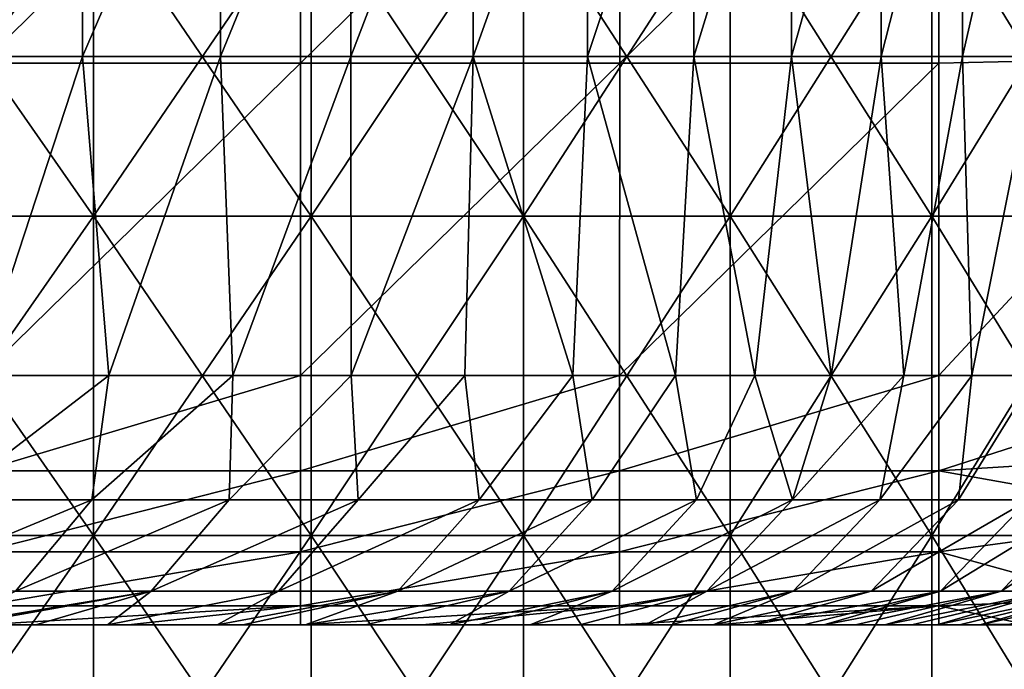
# Model space of a CAD drawing. Header units: inches. Extents: x -4.75 to 4.5, y 0 to 1.88.
# Tile 341 of 462: x 2.56 to 2.8, y 0.49 to 0.65. Entities that reach past the tile are written whole.
import ezdxf

# ---------------------------------------------------------------- set-up
doc = ezdxf.new("R2010")
doc.units = ezdxf.units.IN
doc.header["$LTSCALE"] = 101.851852
doc.header["$MEASUREMENT"] = 0
for name, color, linetype in [('10', 7, 'CONTINUOUS'), ('11', 7, 'CONTINUOUS'), ('12', 7, 'CONTINUOUS'), ('147', 7, 'CONTINUOUS'), ('151', 7, 'CONTINUOUS'), ('93', 7, 'CONTINUOUS')]:
    doc.layers.add(name, color=color, linetype=linetype)

msp = doc.modelspace()

# ---------------------------------------------------------------- linework, layer by layer
at = {"layer": '10', "color": 13, "linetype": 'Continuous', "true_color": 0xd67263}
for points in [[(2.5585, 0.5, 0.73452), (2.50013, 0.5, 0.65444), (2.47856, 0.5, 0.73452), (2.5585, 0.5, 0.73452)], [(2.5585, 0.5, 0.73452), (2.47856, 0.5, 0.73452), (2.5364, 0.5, 0.8146), (2.5585, 0.5, 0.73452)], [(2.56229, 0.5, 0.97476), (2.51061, 0.5, 0.89468), (2.48337, 0.5, 0.97476), (2.56229, 0.5, 0.97476)], [(2.56229, 0.5, 0.97476), (2.48337, 0.5, 0.97476), (2.53191, 0.5, 1.05484), (2.56229, 0.5, 0.97476)], [(2.50392, 0.5, 0.25404), (2.57597, 0.5, 0.17396), (2.49651, 0.5, 0.17396), (2.50392, 0.5, 0.25404)], [(2.57597, 0.5, 0.17396), (2.52991, 0.5, 0.09388), (2.49651, 0.5, 0.17396), (2.57597, 0.5, 0.17396)], [(2.57664, 0.5, -0.06628), (2.50777, 0.5, -0.14636), (2.49713, 0.5, -0.06628), (2.57664, 0.5, -0.06628)], [(2.57664, 0.5, -0.06628), (2.49713, 0.5, -0.06628), (2.51873, 0.5, 0.0138), (2.57664, 0.5, -0.06628)], [(2.57754, 0.5, 1.1353), (2.53191, 0.5, 1.05484), (2.49786, 0.5, 1.13492), (2.57754, 0.5, 1.1353)], [(2.57754, 0.5, 1.1353), (2.49786, 0.5, 1.13492), (2.55953, 0.5, 1.17531), (2.57754, 0.5, 1.1353)], [(2.49786, 0.5, 1.13492), (2.54089, 0.5, 1.21507), (2.55953, 0.5, 1.17531), (2.49786, 0.5, 1.13492)], [(2.57951, 0.5, 0.65444), (2.51639, 0.5, 0.57436), (2.50013, 0.5, 0.65444), (2.57951, 0.5, 0.65444)], [(2.57951, 0.5, 0.65444), (2.50013, 0.5, 0.65444), (2.5585, 0.5, 0.73452), (2.57951, 0.5, 0.65444)], [(2.57931, 0.5, 0.25404), (2.50392, 0.5, 0.25404), (2.55405, 0.5, 0.33412), (2.57931, 0.5, 0.25404)], [(2.50392, 0.5, 0.25404), (2.57931, 0.5, 0.25404), (2.57597, 0.5, 0.17396), (2.50392, 0.5, 0.25404)], [(2.58399, 0.5, -0.14636), (2.50857, 0.5, -0.22644), (2.50777, 0.5, -0.14636), (2.58399, 0.5, -0.14636)], [(2.58399, 0.5, -0.14636), (2.50777, 0.5, -0.14636), (2.57664, 0.5, -0.06628), (2.58399, 0.5, -0.14636)], [(2.58315, 0.5, -0.22644), (2.5089, 0.5, -0.26235), (2.50857, 0.5, -0.22644), (2.58315, 0.5, -0.22644)], [(2.58315, 0.5, -0.22644), (2.50857, 0.5, -0.22644), (2.58399, 0.5, -0.14636), (2.58315, 0.5, -0.22644)], [(2.54587, 0.5, -0.26235), (2.5089, 0.5, -0.26235), (2.58315, 0.5, -0.22644), (2.54587, 0.5, -0.26235)], [(2.5903, 0.5, 0.89468), (2.51061, 0.5, 0.89468), (2.56229, 0.5, 0.97476), (2.5903, 0.5, 0.89468)], [(2.51061, 0.5, 0.89468), (2.5903, 0.5, 0.89468), (2.5364, 0.5, 0.8146), (2.51061, 0.5, 0.89468)], [(2.59625, 0.5, 0.57436), (2.53123, 0.5, 0.49428), (2.51639, 0.5, 0.57436), (2.59625, 0.5, 0.57436)], [(2.59625, 0.5, 0.57436), (2.51639, 0.5, 0.57436), (2.57951, 0.5, 0.65444), (2.59625, 0.5, 0.57436)], [(2.59352, 0.5, 0.0138), (2.57664, 0.5, -0.06628), (2.51873, 0.5, 0.0138), (2.59352, 0.5, 0.0138)], [(2.59352, 0.5, 0.0138), (2.51873, 0.5, 0.0138), (2.52991, 0.5, 0.09388), (2.59352, 0.5, 0.0138)], [(2.6022, 0.5, 0.09388), (2.59352, 0.5, 0.0138), (2.52991, 0.5, 0.09388), (2.6022, 0.5, 0.09388)], [(2.6022, 0.5, 0.09388), (2.52991, 0.5, 0.09388), (2.57597, 0.5, 0.17396), (2.6022, 0.5, 0.09388)], [(2.61032, 0.5, 0.49428), (2.54264, 0.5, 0.4142), (2.53123, 0.5, 0.49428), (2.61032, 0.5, 0.49428)], [(2.61032, 0.5, 0.49428), (2.53123, 0.5, 0.49428), (2.59625, 0.5, 0.57436), (2.61032, 0.5, 0.49428)], [(2.61143, 0.5, 1.05504), (2.56229, 0.5, 0.97476), (2.53191, 0.5, 1.05484), (2.61143, 0.5, 1.05504)], [(2.61143, 0.5, 1.05504), (2.53191, 0.5, 1.05484), (2.60505, 0.5, 1.07069), (2.61143, 0.5, 1.05504)], [(2.60505, 0.5, 1.07069), (2.53191, 0.5, 1.05484), (2.57754, 0.5, 1.1353), (2.60505, 0.5, 1.07069)], [(2.5903, 0.5, 0.89468), (2.61567, 0.5, 0.8146), (2.5364, 0.5, 0.8146), (2.5903, 0.5, 0.89468)], [(2.61567, 0.5, 0.8146), (2.5585, 0.5, 0.73452), (2.5364, 0.5, 0.8146), (2.61567, 0.5, 0.8146)], [(2.62211, 0.5, 0.4142), (2.55405, 0.5, 0.33412), (2.54264, 0.5, 0.4142), (2.62211, 0.5, 0.4142)], [(2.62211, 0.5, 0.4142), (2.54264, 0.5, 0.4142), (2.61032, 0.5, 0.49428), (2.62211, 0.5, 0.4142)], [(2.58274, 0.5, -0.26235), (2.54587, 0.5, -0.26235), (2.58315, 0.5, -0.22644), (2.58274, 0.5, -0.26235)], [(2.6339, 0.5, 0.33412), (2.57931, 0.5, 0.25404), (2.55405, 0.5, 0.33412), (2.6339, 0.5, 0.33412)], [(2.6339, 0.5, 0.33412), (2.55405, 0.5, 0.33412), (2.62211, 0.5, 0.4142), (2.6339, 0.5, 0.33412)], [(2.63845, 0.5, 0.73452), (2.57951, 0.5, 0.65444), (2.5585, 0.5, 0.73452), (2.63845, 0.5, 0.73452)], [(2.63845, 0.5, 0.73452), (2.5585, 0.5, 0.73452), (2.61567, 0.5, 0.8146), (2.63845, 0.5, 0.73452)], [(2.64225, 0.5, 0.97525), (2.5903, 0.5, 0.89468), (2.56229, 0.5, 0.97476), (2.64225, 0.5, 0.97525)], [(2.64225, 0.5, 0.97525), (2.56229, 0.5, 0.97476), (2.62713, 0.5, 1.01529), (2.64225, 0.5, 0.97525)], [(2.62713, 0.5, 1.01529), (2.56229, 0.5, 0.97476), (2.61143, 0.5, 1.05504), (2.62713, 0.5, 1.01529)], [(2.57931, 0.5, 0.25404), (2.65471, 0.5, 0.25404), (2.57597, 0.5, 0.17396), (2.57931, 0.5, 0.25404)], [(2.65471, 0.5, 0.25404), (2.65543, 0.5, 0.17396), (2.57597, 0.5, 0.17396), (2.65471, 0.5, 0.25404)], [(2.65543, 0.5, 0.17396), (2.6022, 0.5, 0.09388), (2.57597, 0.5, 0.17396), (2.65543, 0.5, 0.17396)], [(2.65615, 0.5, -0.06628), (2.58399, 0.5, -0.14636), (2.57664, 0.5, -0.06628), (2.65615, 0.5, -0.06628)], [(2.65615, 0.5, -0.06628), (2.57664, 0.5, -0.06628), (2.59352, 0.5, 0.0138), (2.65615, 0.5, -0.06628)], [(2.65471, 0.5, 0.25404), (2.57931, 0.5, 0.25404), (2.6339, 0.5, 0.33412), (2.65471, 0.5, 0.25404)], [(2.65889, 0.5, 0.65444), (2.59625, 0.5, 0.57436), (2.57951, 0.5, 0.65444), (2.65889, 0.5, 0.65444)], [(2.65889, 0.5, 0.65444), (2.57951, 0.5, 0.65444), (2.63845, 0.5, 0.73452), (2.65889, 0.5, 0.65444)], [(2.62595, 0.5, -0.26235), (2.58274, 0.5, -0.26235), (2.58315, 0.5, -0.22644), (2.62595, 0.5, -0.26235)], [(2.65772, 0.5, -0.22644), (2.62595, 0.5, -0.26235), (2.58315, 0.5, -0.22644), (2.65772, 0.5, -0.22644)], [(2.65772, 0.5, -0.22644), (2.58315, 0.5, -0.22644), (2.58399, 0.5, -0.14636), (2.65772, 0.5, -0.22644)], [(2.6602, 0.5, -0.14636), (2.65772, 0.5, -0.22644), (2.58399, 0.5, -0.14636), (2.6602, 0.5, -0.14636)], [(2.6602, 0.5, -0.14636), (2.58399, 0.5, -0.14636), (2.65615, 0.5, -0.06628), (2.6602, 0.5, -0.14636)], [(2.67054, 0.5, 0.89485), (2.5903, 0.5, 0.89468), (2.6633, 0.5, 0.91615), (2.67054, 0.5, 0.89485)], [(2.5903, 0.5, 0.89468), (2.67054, 0.5, 0.89485), (2.61567, 0.5, 0.8146), (2.5903, 0.5, 0.89468)], [(2.6633, 0.5, 0.91615), (2.5903, 0.5, 0.89468), (2.64225, 0.5, 0.97525), (2.6633, 0.5, 0.91615)], [(2.6683, 0.5, 0.0138), (2.65615, 0.5, -0.06628), (2.59352, 0.5, 0.0138), (2.6683, 0.5, 0.0138)], [(2.6683, 0.5, 0.0138), (2.59352, 0.5, 0.0138), (2.6022, 0.5, 0.09388), (2.6683, 0.5, 0.0138)], [(2.67611, 0.5, 0.57436), (2.61032, 0.5, 0.49428), (2.59625, 0.5, 0.57436), (2.67611, 0.5, 0.57436)], [(2.67611, 0.5, 0.57436), (2.59625, 0.5, 0.57436), (2.65889, 0.5, 0.65444), (2.67611, 0.5, 0.57436)], [(2.67448, 0.5, 0.09388), (2.6683, 0.5, 0.0138), (2.6022, 0.5, 0.09388), (2.67448, 0.5, 0.09388)], [(2.67448, 0.5, 0.09388), (2.6022, 0.5, 0.09388), (2.65543, 0.5, 0.17396), (2.67448, 0.5, 0.09388)], [(2.68941, 0.5, 0.49428), (2.62211, 0.5, 0.4142), (2.61032, 0.5, 0.49428), (2.68941, 0.5, 0.49428)], [(2.68941, 0.5, 0.49428), (2.61032, 0.5, 0.49428), (2.67611, 0.5, 0.57436), (2.68941, 0.5, 0.49428)], [(2.61567, 0.5, 0.8146), (2.67054, 0.5, 0.89485), (2.68357, 0.5, 0.85496), (2.61567, 0.5, 0.8146)], [(2.69601, 0.5, 0.81489), (2.63845, 0.5, 0.73452), (2.61567, 0.5, 0.8146), (2.69601, 0.5, 0.81489)], [(2.69601, 0.5, 0.81489), (2.61567, 0.5, 0.8146), (2.68357, 0.5, 0.85496), (2.69601, 0.5, 0.81489)], [(2.70158, 0.5, 0.4142), (2.6339, 0.5, 0.33412), (2.62211, 0.5, 0.4142), (2.70158, 0.5, 0.4142)], [(2.70158, 0.5, 0.4142), (2.62211, 0.5, 0.4142), (2.68941, 0.5, 0.49428), (2.70158, 0.5, 0.4142)], [(2.65658, 0.5, -0.26235), (2.62595, 0.5, -0.26235), (2.65772, 0.5, -0.22644), (2.65658, 0.5, -0.26235)], [(2.71374, 0.5, 0.33412), (2.65471, 0.5, 0.25404), (2.6339, 0.5, 0.33412), (2.71374, 0.5, 0.33412)], [(2.71374, 0.5, 0.33412), (2.6339, 0.5, 0.33412), (2.70158, 0.5, 0.4142), (2.71374, 0.5, 0.33412)], [(2.719, 0.5, 0.73463), (2.65889, 0.5, 0.65444), (2.63845, 0.5, 0.73452), (2.719, 0.5, 0.73463)], [(2.719, 0.5, 0.73463), (2.63845, 0.5, 0.73452), (2.71251, 0.5, 0.75821), (2.719, 0.5, 0.73463)], [(2.71251, 0.5, 0.75821), (2.63845, 0.5, 0.73452), (2.69601, 0.5, 0.81489), (2.71251, 0.5, 0.75821)], [(2.73011, 0.5, 0.25404), (2.65471, 0.5, 0.25404), (2.71374, 0.5, 0.33412), (2.73011, 0.5, 0.25404)], [(2.65471, 0.5, 0.25404), (2.73011, 0.5, 0.25404), (2.65543, 0.5, 0.17396), (2.65471, 0.5, 0.25404)], [(2.73011, 0.5, 0.25404), (2.73489, 0.5, 0.17396), (2.65543, 0.5, 0.17396), (2.73011, 0.5, 0.25404)], [(2.73489, 0.5, 0.17396), (2.67448, 0.5, 0.09388), (2.65543, 0.5, 0.17396), (2.73489, 0.5, 0.17396)], [(2.73567, 0.5, -0.06628), (2.6602, 0.5, -0.14636), (2.65615, 0.5, -0.06628), (2.73567, 0.5, -0.06628)], [(2.73567, 0.5, -0.06628), (2.65615, 0.5, -0.06628), (2.6683, 0.5, 0.0138), (2.73567, 0.5, -0.06628)], [(2.70603, 0.5, -0.26235), (2.65658, 0.5, -0.26235), (2.65772, 0.5, -0.22644), (2.70603, 0.5, -0.26235)], [(2.7323, 0.5, -0.22644), (2.70603, 0.5, -0.26235), (2.65772, 0.5, -0.22644), (2.7323, 0.5, -0.22644)], [(2.7323, 0.5, -0.22644), (2.65772, 0.5, -0.22644), (2.6602, 0.5, -0.14636), (2.7323, 0.5, -0.22644)], [(2.73936, 0.5, 0.65466), (2.67611, 0.5, 0.57436), (2.65889, 0.5, 0.65444), (2.73936, 0.5, 0.65466)], [(2.73936, 0.5, 0.65466), (2.65889, 0.5, 0.65444), (2.72948, 0.5, 0.69469), (2.73936, 0.5, 0.65466)], [(2.72948, 0.5, 0.69469), (2.65889, 0.5, 0.65444), (2.719, 0.5, 0.73463), (2.72948, 0.5, 0.69469)], [(2.73642, 0.5, -0.14636), (2.7323, 0.5, -0.22644), (2.6602, 0.5, -0.14636), (2.73642, 0.5, -0.14636)], [(2.73642, 0.5, -0.14636), (2.6602, 0.5, -0.14636), (2.73567, 0.5, -0.06628), (2.73642, 0.5, -0.14636)], [(2.74308, 0.5, 0.0138), (2.73567, 0.5, -0.06628), (2.6683, 0.5, 0.0138), (2.74308, 0.5, 0.0138)], [(2.74308, 0.5, 0.0138), (2.6683, 0.5, 0.0138), (2.67448, 0.5, 0.09388), (2.74308, 0.5, 0.0138)], [(2.74676, 0.5, 0.09388), (2.74308, 0.5, 0.0138), (2.67448, 0.5, 0.09388), (2.74676, 0.5, 0.09388)], [(2.74676, 0.5, 0.09388), (2.67448, 0.5, 0.09388), (2.73489, 0.5, 0.17396), (2.74676, 0.5, 0.09388)], [(2.75724, 0.5, 0.57468), (2.68941, 0.5, 0.49428), (2.67611, 0.5, 0.57436), (2.75724, 0.5, 0.57468)], [(2.75724, 0.5, 0.57468), (2.67611, 0.5, 0.57436), (2.75222, 0.5, 0.59826), (2.75724, 0.5, 0.57468)], [(2.75222, 0.5, 0.59826), (2.67611, 0.5, 0.57436), (2.73936, 0.5, 0.65466), (2.75222, 0.5, 0.59826)], [(2.77258, 0.5, 0.4953), (2.70158, 0.5, 0.4142), (2.68941, 0.5, 0.49428), (2.77258, 0.5, 0.4953)], [(2.77258, 0.5, 0.4953), (2.68941, 0.5, 0.49428), (2.76519, 0.5, 0.53506), (2.77258, 0.5, 0.4953)], [(2.76519, 0.5, 0.53506), (2.68941, 0.5, 0.49428), (2.75724, 0.5, 0.57468), (2.76519, 0.5, 0.53506)], [(2.78566, 0.5, 0.41535), (2.71374, 0.5, 0.33412), (2.70158, 0.5, 0.4142), (2.78566, 0.5, 0.41535)], [(2.78566, 0.5, 0.41535), (2.70158, 0.5, 0.4142), (2.7794, 0.5, 0.4554), (2.78566, 0.5, 0.41535)], [(2.7794, 0.5, 0.4554), (2.70158, 0.5, 0.4142), (2.77258, 0.5, 0.4953), (2.7794, 0.5, 0.4554)], [(2.73042, 0.5, -0.26235), (2.70603, 0.5, -0.26235), (2.7323, 0.5, -0.22644), (2.73042, 0.5, -0.26235)], [(2.79649, 0.5, 0.33485), (2.73011, 0.5, 0.25404), (2.71374, 0.5, 0.33412), (2.79649, 0.5, 0.33485)], [(2.79649, 0.5, 0.33485), (2.71374, 0.5, 0.33412), (2.79136, 0.5, 0.37517), (2.79649, 0.5, 0.33485)], [(2.79136, 0.5, 0.37517), (2.71374, 0.5, 0.33412), (2.78566, 0.5, 0.41535), (2.79136, 0.5, 0.37517)], [(2.80515, 0.5, 0.25513), (2.73011, 0.5, 0.25404), (2.80338, 0.5, 0.27158), (2.80515, 0.5, 0.25513)], [(2.73011, 0.5, 0.25404), (2.80515, 0.5, 0.25513), (2.73489, 0.5, 0.17396), (2.73011, 0.5, 0.25404)], [(2.80338, 0.5, 0.27158), (2.73011, 0.5, 0.25404), (2.79649, 0.5, 0.33485), (2.80338, 0.5, 0.27158)], [(2.78611, 0.5, -0.26235), (2.73042, 0.5, -0.26235), (2.7323, 0.5, -0.22644), (2.78611, 0.5, -0.26235)], [(2.80737, 0.5, -0.22707), (2.78611, 0.5, -0.26235), (2.7323, 0.5, -0.22644), (2.80737, 0.5, -0.22707)], [(2.80737, 0.5, -0.22707), (2.7323, 0.5, -0.22644), (2.73642, 0.5, -0.14636), (2.80737, 0.5, -0.22707)], [(2.73489, 0.5, 0.17396), (2.80515, 0.5, 0.25513), (2.81164, 0.5, 0.20349), (2.73489, 0.5, 0.17396)], [(2.81492, 0.5, 0.1759), (2.74676, 0.5, 0.09388), (2.73489, 0.5, 0.17396), (2.81492, 0.5, 0.1759)], [(2.81492, 0.5, 0.1759), (2.73489, 0.5, 0.17396), (2.81254, 0.5, 0.19641), (2.81492, 0.5, 0.1759)], [(2.81254, 0.5, 0.19641), (2.73489, 0.5, 0.17396), (2.81164, 0.5, 0.20349), (2.81254, 0.5, 0.19641)], [(2.81566, 0.5, -0.0669), (2.73642, 0.5, -0.14636), (2.73567, 0.5, -0.06628), (2.81566, 0.5, -0.0669)], [(2.81566, 0.5, -0.0669), (2.73567, 0.5, -0.06628), (2.74308, 0.5, 0.0138), (2.81566, 0.5, -0.0669)], [(2.81269, 0.5, -0.14642), (2.80737, 0.5, -0.22707), (2.73642, 0.5, -0.14636), (2.81269, 0.5, -0.14642)], [(2.81269, 0.5, -0.14642), (2.73642, 0.5, -0.14636), (2.81566, 0.5, -0.0669), (2.81269, 0.5, -0.14642)], [(2.81634, 0.5, -0.02962), (2.81566, 0.5, -0.0669), (2.74308, 0.5, 0.0138), (2.81634, 0.5, -0.02962)], [(2.81761, 0.5, 0.01262), (2.81634, 0.5, -0.02962), (2.74308, 0.5, 0.0138), (2.81761, 0.5, 0.01262)], [(2.81761, 0.5, 0.01262), (2.74308, 0.5, 0.0138), (2.74676, 0.5, 0.09388), (2.81761, 0.5, 0.01262)], [(2.81981, 0.5, 0.09232), (2.81761, 0.5, 0.01262), (2.74676, 0.5, 0.09388), (2.81981, 0.5, 0.09232)], [(2.81981, 0.5, 0.09232), (2.74676, 0.5, 0.09388), (2.81492, 0.5, 0.1759), (2.81981, 0.5, 0.09232)], [(2.80425, 0.5, -0.26235), (2.78611, 0.5, -0.26235), (2.80737, 0.5, -0.22707), (2.80425, 0.5, -0.26235)]]:
    msp.add_3dface(points, dxfattribs=at)
at = {"layer": '11', "color": 13, "linetype": 'Continuous', "true_color": 0xd67263}
for points in [[(2.57122, 0.6425, 1.29518), (2.53459, 0.6425, 1.36547), (2.57122, 0.72258, 1.29518), (2.57122, 0.6425, 1.29518)], [(2.57122, 0.72258, 1.29518), (2.53459, 0.6425, 1.36547), (2.53459, 0.72258, 1.36547), (2.57122, 0.72258, 1.29518)], [(2.6059, 0.6425, 1.22391), (2.57122, 0.6425, 1.29518), (2.6059, 0.72258, 1.22391), (2.6059, 0.6425, 1.22391)], [(2.6059, 0.72258, 1.22391), (2.57122, 0.6425, 1.29518), (2.57122, 0.72258, 1.29518), (2.6059, 0.72258, 1.22391)], [(2.6386, 0.6425, 1.15171), (2.6059, 0.6425, 1.22391), (2.6386, 0.72258, 1.15171), (2.6386, 0.6425, 1.15171)], [(2.6386, 0.72258, 1.15171), (2.6059, 0.6425, 1.22391), (2.6059, 0.72258, 1.22391), (2.6386, 0.72258, 1.15171)], [(2.66931, 0.6425, 1.07863), (2.6386, 0.6425, 1.15171), (2.66931, 0.72258, 1.07863), (2.66931, 0.6425, 1.07863)], [(2.66931, 0.72258, 1.07863), (2.6386, 0.6425, 1.15171), (2.6386, 0.72258, 1.15171), (2.66931, 0.72258, 1.07863)], [(2.69799, 0.6425, 1.00474), (2.66931, 0.6425, 1.07863), (2.69799, 0.72258, 1.00474), (2.69799, 0.6425, 1.00474)], [(2.69799, 0.72258, 1.00474), (2.66931, 0.6425, 1.07863), (2.66931, 0.72258, 1.07863), (2.69799, 0.72258, 1.00474)], [(2.72462, 0.6425, 0.93009), (2.69799, 0.6425, 1.00474), (2.72462, 0.72258, 0.93009), (2.72462, 0.6425, 0.93009)], [(2.72462, 0.72258, 0.93009), (2.69799, 0.6425, 1.00474), (2.69799, 0.72258, 1.00474), (2.72462, 0.72258, 0.93009)], [(2.7492, 0.6425, 0.85473), (2.72462, 0.6425, 0.93009), (2.7492, 0.72258, 0.85473), (2.7492, 0.6425, 0.85473)], [(2.7492, 0.72258, 0.85473), (2.72462, 0.6425, 0.93009), (2.72462, 0.72258, 0.93009), (2.7492, 0.72258, 0.85473)], [(2.77168, 0.6425, 0.77872), (2.7492, 0.6425, 0.85473), (2.77168, 0.72258, 0.77872), (2.77168, 0.6425, 0.77872)], [(2.77168, 0.72258, 0.77872), (2.7492, 0.6425, 0.85473), (2.7492, 0.72258, 0.85473), (2.77168, 0.72258, 0.77872)], [(2.79207, 0.6425, 0.70213), (2.77168, 0.6425, 0.77872), (2.79207, 0.72258, 0.70213), (2.79207, 0.6425, 0.70213)], [(2.79207, 0.72258, 0.70213), (2.77168, 0.6425, 0.77872), (2.77168, 0.72258, 0.77872), (2.79207, 0.72258, 0.70213)], [(2.81034, 0.6425, 0.625), (2.79207, 0.6425, 0.70213), (2.81034, 0.72258, 0.625), (2.81034, 0.6425, 0.625)], [(2.81034, 0.72258, 0.625), (2.79207, 0.6425, 0.70213), (2.79207, 0.72258, 0.70213), (2.81034, 0.72258, 0.625)], [(2.57122, 0.6425, 1.29518), (2.54493, 0.5625, 1.3461), (2.53459, 0.6425, 1.36547), (2.57122, 0.6425, 1.29518)], [(2.57785, 0.5625, 1.28192), (2.54493, 0.5625, 1.3461), (2.57122, 0.6425, 1.29518), (2.57785, 0.5625, 1.28192)], [(2.6059, 0.6425, 1.22391), (2.57785, 0.5625, 1.28192), (2.57122, 0.6425, 1.29518), (2.6059, 0.6425, 1.22391)], [(2.60895, 0.5625, 1.21739), (2.57785, 0.5625, 1.28192), (2.6059, 0.6425, 1.22391), (2.60895, 0.5625, 1.21739)], [(2.6386, 0.6425, 1.15171), (2.60895, 0.5625, 1.21739), (2.6059, 0.6425, 1.22391), (2.6386, 0.6425, 1.15171)], [(2.63863, 0.5625, 1.15163), (2.60895, 0.5625, 1.21739), (2.6386, 0.6425, 1.15171), (2.63863, 0.5625, 1.15163)], [(2.66931, 0.6425, 1.07863), (2.63863, 0.5625, 1.15163), (2.6386, 0.6425, 1.15171), (2.66931, 0.6425, 1.07863)], [(2.6672, 0.5625, 1.08382), (2.63863, 0.5625, 1.15163), (2.66931, 0.6425, 1.07863), (2.6672, 0.5625, 1.08382)], [(2.69428, 0.5625, 1.01463), (2.6672, 0.5625, 1.08382), (2.66931, 0.6425, 1.07863), (2.69428, 0.5625, 1.01463)], [(2.69799, 0.6425, 1.00474), (2.69428, 0.5625, 1.01463), (2.66931, 0.6425, 1.07863), (2.69799, 0.6425, 1.00474)], [(2.72008, 0.5625, 0.9433), (2.69428, 0.5625, 1.01463), (2.69799, 0.6425, 1.00474), (2.72008, 0.5625, 0.9433)], [(2.72462, 0.6425, 0.93009), (2.72008, 0.5625, 0.9433), (2.69799, 0.6425, 1.00474), (2.72462, 0.6425, 0.93009)], [(2.73997, 0.5625, 0.88385), (2.72008, 0.5625, 0.9433), (2.72462, 0.6425, 0.93009), (2.73997, 0.5625, 0.88385)], [(2.7492, 0.6425, 0.85473), (2.73997, 0.5625, 0.88385), (2.72462, 0.6425, 0.93009), (2.7492, 0.6425, 0.85473)], [(2.75913, 0.5625, 0.8221), (2.73997, 0.5625, 0.88385), (2.7492, 0.6425, 0.85473), (2.75913, 0.5625, 0.8221)], [(2.77168, 0.6425, 0.77872), (2.75913, 0.5625, 0.8221), (2.7492, 0.6425, 0.85473), (2.77168, 0.6425, 0.77872)], [(2.77732, 0.5625, 0.75837), (2.75913, 0.5625, 0.8221), (2.77168, 0.6425, 0.77872), (2.77732, 0.5625, 0.75837)], [(2.79207, 0.6425, 0.70213), (2.77732, 0.5625, 0.75837), (2.77168, 0.6425, 0.77872), (2.79207, 0.6425, 0.70213)], [(2.79443, 0.5625, 0.69267), (2.77732, 0.5625, 0.75837), (2.79207, 0.6425, 0.70213), (2.79443, 0.5625, 0.69267)], [(2.81034, 0.6425, 0.625), (2.79443, 0.5625, 0.69267), (2.79207, 0.6425, 0.70213), (2.81034, 0.6425, 0.625)], [(2.81034, 0.5625, 0.625), (2.79443, 0.5625, 0.69267), (2.81034, 0.6425, 0.625), (2.81034, 0.5625, 0.625)]]:
    msp.add_3dface(points, dxfattribs=at)
at = {"layer": '12', "color": 13, "linetype": 'Continuous', "true_color": 0xd67263}
for points in [[(2.57398, 0.68254, 2.46293), (2.51808, 0.68254, 2.52005), (2.57398, 0.60246, 2.46293), (2.57398, 0.68254, 2.46293)], [(2.57398, 0.60246, 2.46293), (2.51808, 0.68254, 2.52005), (2.51808, 0.60246, 2.52005), (2.57398, 0.60246, 2.46293)], [(2.51808, 0.68254, -2.52005), (2.57398, 0.68254, -2.46293), (2.51808, 0.60246, -2.52005), (2.51808, 0.68254, -2.52005)], [(2.51808, 0.60246, -2.52005), (2.57398, 0.68254, -2.46293), (2.57398, 0.60246, -2.46293), (2.51808, 0.60246, -2.52005)], [(2.62859, 0.68254, 2.40456), (2.57398, 0.68254, 2.46293), (2.62859, 0.60246, 2.40456), (2.62859, 0.68254, 2.40456)], [(2.62859, 0.60246, 2.40456), (2.57398, 0.68254, 2.46293), (2.57398, 0.60246, 2.46293), (2.62859, 0.60246, 2.40456)], [(2.57398, 0.68254, -2.46293), (2.62859, 0.68254, -2.40456), (2.57398, 0.60246, -2.46293), (2.57398, 0.68254, -2.46293)], [(2.57398, 0.60246, -2.46293), (2.62859, 0.68254, -2.40456), (2.62859, 0.60246, -2.40456), (2.57398, 0.60246, -2.46293)], [(2.68187, 0.68254, 2.34499), (2.62859, 0.68254, 2.40456), (2.68187, 0.60246, 2.34499), (2.68187, 0.68254, 2.34499)], [(2.68187, 0.60246, 2.34499), (2.62859, 0.68254, 2.40456), (2.62859, 0.60246, 2.40456), (2.68187, 0.60246, 2.34499)], [(2.62859, 0.68254, -2.40456), (2.68187, 0.68254, -2.34499), (2.62859, 0.60246, -2.40456), (2.62859, 0.68254, -2.40456)], [(2.62859, 0.60246, -2.40456), (2.68187, 0.68254, -2.34499), (2.68187, 0.60246, -2.34499), (2.62859, 0.60246, -2.40456)], [(2.73381, 0.68254, 2.28423), (2.68187, 0.68254, 2.34499), (2.73381, 0.60246, 2.28423), (2.73381, 0.68254, 2.28423)], [(2.73381, 0.60246, 2.28423), (2.68187, 0.68254, 2.34499), (2.68187, 0.60246, 2.34499), (2.73381, 0.60246, 2.28423)], [(2.68187, 0.68254, -2.34499), (2.73381, 0.68254, -2.28423), (2.68187, 0.60246, -2.34499), (2.68187, 0.68254, -2.34499)], [(2.68187, 0.60246, -2.34499), (2.73381, 0.68254, -2.28423), (2.73381, 0.60246, -2.28423), (2.68187, 0.60246, -2.34499)], [(2.78436, 0.68254, 2.22232), (2.73381, 0.68254, 2.28423), (2.78436, 0.60246, 2.22232), (2.78436, 0.68254, 2.22232)], [(2.78436, 0.60246, 2.22232), (2.73381, 0.68254, 2.28423), (2.73381, 0.60246, 2.28423), (2.78436, 0.60246, 2.22232)], [(2.73381, 0.68254, -2.28423), (2.78436, 0.68254, -2.22232), (2.73381, 0.60246, -2.28423), (2.73381, 0.68254, -2.28423)], [(2.73381, 0.60246, -2.28423), (2.78436, 0.68254, -2.22232), (2.78436, 0.60246, -2.22232), (2.73381, 0.60246, -2.28423)], [(2.83352, 0.68254, 2.1593), (2.78436, 0.68254, 2.22232), (2.83352, 0.60246, 2.1593), (2.83352, 0.68254, 2.1593)], [(2.83352, 0.60246, 2.1593), (2.78436, 0.68254, 2.22232), (2.78436, 0.60246, 2.22232), (2.83352, 0.60246, 2.1593)], [(2.78436, 0.68254, -2.22232), (2.83352, 0.68254, -2.1593), (2.78436, 0.60246, -2.22232), (2.78436, 0.68254, -2.22232)], [(2.78436, 0.60246, -2.22232), (2.83352, 0.68254, -2.1593), (2.83352, 0.60246, -2.1593), (2.78436, 0.60246, -2.22232)], [(2.57398, 0.60246, 2.46293), (2.51808, 0.60246, 2.52005), (2.57398, 0.52238, 2.46293), (2.57398, 0.60246, 2.46293)], [(2.57398, 0.52238, 2.46293), (2.51808, 0.60246, 2.52005), (2.51808, 0.52238, 2.52005), (2.57398, 0.52238, 2.46293)], [(2.51808, 0.60246, -2.52005), (2.57398, 0.60246, -2.46293), (2.51808, 0.52238, -2.52005), (2.51808, 0.60246, -2.52005)], [(2.51808, 0.52238, -2.52005), (2.57398, 0.60246, -2.46293), (2.57398, 0.52238, -2.46293), (2.51808, 0.52238, -2.52005)], [(2.62859, 0.60246, 2.40456), (2.57398, 0.60246, 2.46293), (2.62859, 0.52238, 2.40456), (2.62859, 0.60246, 2.40456)], [(2.62859, 0.52238, 2.40456), (2.57398, 0.60246, 2.46293), (2.57398, 0.52238, 2.46293), (2.62859, 0.52238, 2.40456)], [(2.57398, 0.60246, -2.46293), (2.62859, 0.60246, -2.40456), (2.57398, 0.52238, -2.46293), (2.57398, 0.60246, -2.46293)], [(2.57398, 0.52238, -2.46293), (2.62859, 0.60246, -2.40456), (2.62859, 0.52238, -2.40456), (2.57398, 0.52238, -2.46293)], [(2.68187, 0.60246, 2.34499), (2.62859, 0.60246, 2.40456), (2.68187, 0.52238, 2.34499), (2.68187, 0.60246, 2.34499)], [(2.68187, 0.52238, 2.34499), (2.62859, 0.60246, 2.40456), (2.62859, 0.52238, 2.40456), (2.68187, 0.52238, 2.34499)], [(2.62859, 0.60246, -2.40456), (2.68187, 0.60246, -2.34499), (2.62859, 0.52238, -2.40456), (2.62859, 0.60246, -2.40456)], [(2.62859, 0.52238, -2.40456), (2.68187, 0.60246, -2.34499), (2.68187, 0.52238, -2.34499), (2.62859, 0.52238, -2.40456)], [(2.73381, 0.60246, 2.28423), (2.68187, 0.60246, 2.34499), (2.73381, 0.52238, 2.28423), (2.73381, 0.60246, 2.28423)], [(2.73381, 0.52238, 2.28423), (2.68187, 0.60246, 2.34499), (2.68187, 0.52238, 2.34499), (2.73381, 0.52238, 2.28423)], [(2.68187, 0.60246, -2.34499), (2.73381, 0.60246, -2.28423), (2.68187, 0.52238, -2.34499), (2.68187, 0.60246, -2.34499)], [(2.68187, 0.52238, -2.34499), (2.73381, 0.60246, -2.28423), (2.73381, 0.52238, -2.28423), (2.68187, 0.52238, -2.34499)], [(2.78436, 0.60246, 2.22232), (2.73381, 0.60246, 2.28423), (2.78436, 0.52238, 2.22232), (2.78436, 0.60246, 2.22232)], [(2.78436, 0.52238, 2.22232), (2.73381, 0.60246, 2.28423), (2.73381, 0.52238, 2.28423), (2.78436, 0.52238, 2.22232)], [(2.73381, 0.60246, -2.28423), (2.78436, 0.60246, -2.22232), (2.73381, 0.52238, -2.28423), (2.73381, 0.60246, -2.28423)], [(2.73381, 0.52238, -2.28423), (2.78436, 0.60246, -2.22232), (2.78436, 0.52238, -2.22232), (2.73381, 0.52238, -2.28423)], [(2.83352, 0.60246, 2.1593), (2.78436, 0.60246, 2.22232), (2.83352, 0.52238, 2.1593), (2.83352, 0.60246, 2.1593)], [(2.83352, 0.52238, 2.1593), (2.78436, 0.60246, 2.22232), (2.78436, 0.52238, 2.22232), (2.83352, 0.52238, 2.1593)], [(2.78436, 0.60246, -2.22232), (2.83352, 0.60246, -2.1593), (2.78436, 0.52238, -2.22232), (2.78436, 0.60246, -2.22232)], [(2.78436, 0.52238, -2.22232), (2.83352, 0.60246, -2.1593), (2.83352, 0.52238, -2.1593), (2.78436, 0.52238, -2.22232)], [(2.57398, 0.52238, 2.46293), (2.51808, 0.52238, 2.52005), (2.57398, 0.4423, 2.46293), (2.57398, 0.52238, 2.46293)], [(2.57398, 0.4423, 2.46293), (2.51808, 0.52238, 2.52005), (2.51808, 0.4423, 2.52005), (2.57398, 0.4423, 2.46293)], [(2.51808, 0.52238, -2.52005), (2.57398, 0.52238, -2.46293), (2.51808, 0.4423, -2.52005), (2.51808, 0.52238, -2.52005)], [(2.51808, 0.4423, -2.52005), (2.57398, 0.52238, -2.46293), (2.57398, 0.4423, -2.46293), (2.51808, 0.4423, -2.52005)], [(2.62859, 0.52238, 2.40456), (2.57398, 0.52238, 2.46293), (2.62859, 0.4423, 2.40456), (2.62859, 0.52238, 2.40456)], [(2.62859, 0.4423, 2.40456), (2.57398, 0.52238, 2.46293), (2.57398, 0.4423, 2.46293), (2.62859, 0.4423, 2.40456)], [(2.57398, 0.52238, -2.46293), (2.62859, 0.52238, -2.40456), (2.57398, 0.4423, -2.46293), (2.57398, 0.52238, -2.46293)], [(2.57398, 0.4423, -2.46293), (2.62859, 0.52238, -2.40456), (2.62859, 0.4423, -2.40456), (2.57398, 0.4423, -2.46293)], [(2.68187, 0.52238, 2.34499), (2.62859, 0.52238, 2.40456), (2.68187, 0.4423, 2.34499), (2.68187, 0.52238, 2.34499)], [(2.68187, 0.4423, 2.34499), (2.62859, 0.52238, 2.40456), (2.62859, 0.4423, 2.40456), (2.68187, 0.4423, 2.34499)], [(2.62859, 0.52238, -2.40456), (2.68187, 0.52238, -2.34499), (2.62859, 0.4423, -2.40456), (2.62859, 0.52238, -2.40456)], [(2.62859, 0.4423, -2.40456), (2.68187, 0.52238, -2.34499), (2.68187, 0.4423, -2.34499), (2.62859, 0.4423, -2.40456)], [(2.73381, 0.52238, 2.28423), (2.68187, 0.52238, 2.34499), (2.73381, 0.4423, 2.28423), (2.73381, 0.52238, 2.28423)], [(2.73381, 0.4423, 2.28423), (2.68187, 0.52238, 2.34499), (2.68187, 0.4423, 2.34499), (2.73381, 0.4423, 2.28423)], [(2.68187, 0.52238, -2.34499), (2.73381, 0.52238, -2.28423), (2.68187, 0.4423, -2.34499), (2.68187, 0.52238, -2.34499)], [(2.68187, 0.4423, -2.34499), (2.73381, 0.52238, -2.28423), (2.73381, 0.4423, -2.28423), (2.68187, 0.4423, -2.34499)], [(2.78436, 0.52238, 2.22232), (2.73381, 0.52238, 2.28423), (2.78436, 0.4423, 2.22232), (2.78436, 0.52238, 2.22232)], [(2.78436, 0.4423, 2.22232), (2.73381, 0.52238, 2.28423), (2.73381, 0.4423, 2.28423), (2.78436, 0.4423, 2.22232)], [(2.73381, 0.52238, -2.28423), (2.78436, 0.52238, -2.22232), (2.73381, 0.4423, -2.28423), (2.73381, 0.52238, -2.28423)], [(2.73381, 0.4423, -2.28423), (2.78436, 0.52238, -2.22232), (2.78436, 0.4423, -2.22232), (2.73381, 0.4423, -2.28423)], [(2.83352, 0.52238, 2.1593), (2.78436, 0.52238, 2.22232), (2.83352, 0.4423, 2.1593), (2.83352, 0.52238, 2.1593)], [(2.83352, 0.4423, 2.1593), (2.78436, 0.52238, 2.22232), (2.78436, 0.4423, 2.22232), (2.83352, 0.4423, 2.1593)], [(2.78436, 0.52238, -2.22232), (2.83352, 0.52238, -2.1593), (2.78436, 0.4423, -2.22232), (2.78436, 0.52238, -2.22232)], [(2.78436, 0.4423, -2.22232), (2.83352, 0.52238, -2.1593), (2.83352, 0.4423, -2.1593), (2.78436, 0.4423, -2.22232)]]:
    msp.add_3dface(points, dxfattribs=at)
at = {"layer": '147', "color": 13, "linetype": 'Continuous', "true_color": 0xd67263}
for points in [[(2.54493, 0.5625, 1.3461), (2.57785, 0.5625, 1.28192), (2.53715, 0.53128, 1.34293), (2.54493, 0.5625, 1.3461)], [(2.57785, 0.5625, 1.28192), (2.57359, 0.53128, 1.2717), (2.53715, 0.53128, 1.34293), (2.57785, 0.5625, 1.28192)], [(2.57785, 0.5625, 1.28192), (2.60895, 0.5625, 1.21739), (2.57359, 0.53128, 1.2717), (2.57785, 0.5625, 1.28192)], [(2.60895, 0.5625, 1.21739), (2.60804, 0.53128, 1.19947), (2.57359, 0.53128, 1.2717), (2.60895, 0.5625, 1.21739)], [(2.60895, 0.5625, 1.21739), (2.63863, 0.5625, 1.15163), (2.60804, 0.53128, 1.19947), (2.60895, 0.5625, 1.21739)], [(2.63863, 0.5625, 1.15163), (2.64045, 0.53128, 1.12632), (2.60804, 0.53128, 1.19947), (2.63863, 0.5625, 1.15163)], [(2.63863, 0.5625, 1.15163), (2.6672, 0.5625, 1.08382), (2.64045, 0.53128, 1.12632), (2.63863, 0.5625, 1.15163)], [(2.6672, 0.5625, 1.08382), (2.67082, 0.53128, 1.05229), (2.64045, 0.53128, 1.12632), (2.6672, 0.5625, 1.08382)], [(2.6672, 0.5625, 1.08382), (2.69428, 0.5625, 1.01463), (2.67082, 0.53128, 1.05229), (2.6672, 0.5625, 1.08382)], [(2.69428, 0.5625, 1.01463), (2.69911, 0.53128, 0.97745), (2.67082, 0.53128, 1.05229), (2.69428, 0.5625, 1.01463)], [(2.69428, 0.5625, 1.01463), (2.72008, 0.5625, 0.9433), (2.69911, 0.53128, 0.97745), (2.69428, 0.5625, 1.01463)], [(2.72008, 0.5625, 0.9433), (2.7253, 0.53128, 0.90184), (2.69911, 0.53128, 0.97745), (2.72008, 0.5625, 0.9433)], [(2.72008, 0.5625, 0.9433), (2.73997, 0.5625, 0.88385), (2.7253, 0.53128, 0.90184), (2.72008, 0.5625, 0.9433)], [(2.73997, 0.5625, 0.88385), (2.74938, 0.53128, 0.82553), (2.7253, 0.53128, 0.90184), (2.73997, 0.5625, 0.88385)], [(2.73997, 0.5625, 0.88385), (2.75913, 0.5625, 0.8221), (2.74938, 0.53128, 0.82553), (2.73997, 0.5625, 0.88385)], [(2.75913, 0.5625, 0.8221), (2.77732, 0.5625, 0.75837), (2.74938, 0.53128, 0.82553), (2.75913, 0.5625, 0.8221)], [(2.77732, 0.5625, 0.75837), (2.77132, 0.53128, 0.74858), (2.74938, 0.53128, 0.82553), (2.77732, 0.5625, 0.75837)], [(2.77732, 0.5625, 0.75837), (2.79443, 0.5625, 0.69267), (2.77132, 0.53128, 0.74858), (2.77732, 0.5625, 0.75837)], [(2.79443, 0.5625, 0.69267), (2.79111, 0.53128, 0.67105), (2.77132, 0.53128, 0.74858), (2.79443, 0.5625, 0.69267)], [(2.79443, 0.5625, 0.69267), (2.81034, 0.5625, 0.625), (2.79111, 0.53128, 0.67105), (2.79443, 0.5625, 0.69267)], [(2.81034, 0.5625, 0.625), (2.80873, 0.53128, 0.593), (2.79111, 0.53128, 0.67105), (2.81034, 0.5625, 0.625)], [(2.55444, 0.50837, 1.25878), (2.51847, 0.50837, 1.32928), (2.57359, 0.53128, 1.2717), (2.55444, 0.50837, 1.25878)], [(2.57359, 0.53128, 1.2717), (2.51847, 0.50837, 1.32928), (2.53715, 0.53128, 1.34293), (2.57359, 0.53128, 1.2717)], [(2.58843, 0.50837, 1.18732), (2.55444, 0.50837, 1.25878), (2.60804, 0.53128, 1.19947), (2.58843, 0.50837, 1.18732)], [(2.60804, 0.53128, 1.19947), (2.55444, 0.50837, 1.25878), (2.57359, 0.53128, 1.2717), (2.60804, 0.53128, 1.19947)], [(2.62042, 0.50837, 1.11493), (2.58843, 0.50837, 1.18732), (2.64045, 0.53128, 1.12632), (2.62042, 0.50837, 1.11493)], [(2.64045, 0.53128, 1.12632), (2.58843, 0.50837, 1.18732), (2.60804, 0.53128, 1.19947), (2.64045, 0.53128, 1.12632)], [(2.65039, 0.50837, 1.04169), (2.62042, 0.50837, 1.11493), (2.67082, 0.53128, 1.05229), (2.65039, 0.50837, 1.04169)], [(2.67082, 0.53128, 1.05229), (2.62042, 0.50837, 1.11493), (2.64045, 0.53128, 1.12632), (2.67082, 0.53128, 1.05229)], [(2.67831, 0.50837, 0.96764), (2.65039, 0.50837, 1.04169), (2.69911, 0.53128, 0.97745), (2.67831, 0.50837, 0.96764)], [(2.69911, 0.53128, 0.97745), (2.65039, 0.50837, 1.04169), (2.67082, 0.53128, 1.05229), (2.69911, 0.53128, 0.97745)], [(2.70417, 0.50837, 0.89284), (2.67831, 0.50837, 0.96764), (2.7253, 0.53128, 0.90184), (2.70417, 0.50837, 0.89284)], [(2.7253, 0.53128, 0.90184), (2.67831, 0.50837, 0.96764), (2.69911, 0.53128, 0.97745), (2.7253, 0.53128, 0.90184)], [(2.72793, 0.50837, 0.81735), (2.70417, 0.50837, 0.89284), (2.74938, 0.53128, 0.82553), (2.72793, 0.50837, 0.81735)], [(2.74938, 0.53128, 0.82553), (2.70417, 0.50837, 0.89284), (2.7253, 0.53128, 0.90184), (2.74938, 0.53128, 0.82553)], [(2.74959, 0.50837, 0.74124), (2.72793, 0.50837, 0.81735), (2.77132, 0.53128, 0.74858), (2.74959, 0.50837, 0.74124)], [(2.77132, 0.53128, 0.74858), (2.72793, 0.50837, 0.81735), (2.74938, 0.53128, 0.82553), (2.77132, 0.53128, 0.74858)], [(2.76913, 0.50837, 0.66455), (2.74959, 0.50837, 0.74124), (2.79111, 0.53128, 0.67105), (2.76913, 0.50837, 0.66455)], [(2.79111, 0.53128, 0.67105), (2.74959, 0.50837, 0.74124), (2.77132, 0.53128, 0.74858), (2.79111, 0.53128, 0.67105)], [(2.78652, 0.50837, 0.58734), (2.76913, 0.50837, 0.66455), (2.80873, 0.53128, 0.593), (2.78652, 0.50837, 0.58734)], [(2.80873, 0.53128, 0.593), (2.76913, 0.50837, 0.66455), (2.79111, 0.53128, 0.67105), (2.80873, 0.53128, 0.593)], [(2.80177, 0.50837, 0.50969), (2.78652, 0.50837, 0.58734), (2.82416, 0.53128, 0.51449), (2.80177, 0.50837, 0.50969)], [(2.82416, 0.53128, 0.51449), (2.78652, 0.50837, 0.58734), (2.80873, 0.53128, 0.593), (2.82416, 0.53128, 0.51449)], [(2.81485, 0.50837, 0.43164), (2.80177, 0.50837, 0.50969), (2.8374, 0.53128, 0.43558), (2.81485, 0.50837, 0.43164)], [(2.8374, 0.53128, 0.43558), (2.80177, 0.50837, 0.50969), (2.82416, 0.53128, 0.51449), (2.8374, 0.53128, 0.43558)], [(2.54089, 0.5, 1.21507), (2.53778, 0.5, 1.22154), (2.58843, 0.50837, 1.18732), (2.54089, 0.5, 1.21507)], [(2.58843, 0.50837, 1.18732), (2.53778, 0.5, 1.22154), (2.55444, 0.50837, 1.25878), (2.58843, 0.50837, 1.18732)], [(2.55953, 0.5, 1.17531), (2.54089, 0.5, 1.21507), (2.58843, 0.50837, 1.18732), (2.55953, 0.5, 1.17531)], [(2.57754, 0.5, 1.1353), (2.55953, 0.5, 1.17531), (2.58843, 0.50837, 1.18732), (2.57754, 0.5, 1.1353)], [(2.60505, 0.5, 1.07069), (2.57754, 0.5, 1.1353), (2.62042, 0.50837, 1.11493), (2.60505, 0.5, 1.07069)], [(2.62042, 0.50837, 1.11493), (2.57754, 0.5, 1.1353), (2.58843, 0.50837, 1.18732), (2.62042, 0.50837, 1.11493)], [(2.61143, 0.5, 1.05504), (2.60505, 0.5, 1.07069), (2.65039, 0.50837, 1.04169), (2.61143, 0.5, 1.05504)], [(2.65039, 0.50837, 1.04169), (2.60505, 0.5, 1.07069), (2.62042, 0.50837, 1.11493), (2.65039, 0.50837, 1.04169)], [(2.62713, 0.5, 1.01529), (2.61143, 0.5, 1.05504), (2.65039, 0.50837, 1.04169), (2.62713, 0.5, 1.01529)], [(2.64225, 0.5, 0.97525), (2.62713, 0.5, 1.01529), (2.67831, 0.50837, 0.96764), (2.64225, 0.5, 0.97525)], [(2.67831, 0.50837, 0.96764), (2.62713, 0.5, 1.01529), (2.65039, 0.50837, 1.04169), (2.67831, 0.50837, 0.96764)], [(2.6633, 0.5, 0.91615), (2.64225, 0.5, 0.97525), (2.67831, 0.50837, 0.96764), (2.6633, 0.5, 0.91615)], [(2.67054, 0.5, 0.89485), (2.6633, 0.5, 0.91615), (2.70417, 0.50837, 0.89284), (2.67054, 0.5, 0.89485)], [(2.70417, 0.50837, 0.89284), (2.6633, 0.5, 0.91615), (2.67831, 0.50837, 0.96764), (2.70417, 0.50837, 0.89284)], [(2.68357, 0.5, 0.85496), (2.67054, 0.5, 0.89485), (2.70417, 0.50837, 0.89284), (2.68357, 0.5, 0.85496)], [(2.69601, 0.5, 0.81489), (2.68357, 0.5, 0.85496), (2.72793, 0.50837, 0.81735), (2.69601, 0.5, 0.81489)], [(2.72793, 0.50837, 0.81735), (2.68357, 0.5, 0.85496), (2.70417, 0.50837, 0.89284), (2.72793, 0.50837, 0.81735)], [(2.71251, 0.5, 0.75821), (2.69601, 0.5, 0.81489), (2.72793, 0.50837, 0.81735), (2.71251, 0.5, 0.75821)], [(2.719, 0.5, 0.73463), (2.71251, 0.5, 0.75821), (2.74959, 0.50837, 0.74124), (2.719, 0.5, 0.73463)], [(2.74959, 0.50837, 0.74124), (2.71251, 0.5, 0.75821), (2.72793, 0.50837, 0.81735), (2.74959, 0.50837, 0.74124)], [(2.72948, 0.5, 0.69469), (2.719, 0.5, 0.73463), (2.74959, 0.50837, 0.74124), (2.72948, 0.5, 0.69469)], [(2.73936, 0.5, 0.65466), (2.72948, 0.5, 0.69469), (2.76913, 0.50837, 0.66455), (2.73936, 0.5, 0.65466)], [(2.76913, 0.50837, 0.66455), (2.72948, 0.5, 0.69469), (2.74959, 0.50837, 0.74124), (2.76913, 0.50837, 0.66455)], [(2.75222, 0.5, 0.59826), (2.73936, 0.5, 0.65466), (2.78652, 0.50837, 0.58734), (2.75222, 0.5, 0.59826)], [(2.78652, 0.50837, 0.58734), (2.73936, 0.5, 0.65466), (2.76913, 0.50837, 0.66455), (2.78652, 0.50837, 0.58734)], [(2.75724, 0.5, 0.57468), (2.75222, 0.5, 0.59826), (2.78652, 0.50837, 0.58734), (2.75724, 0.5, 0.57468)], [(2.76519, 0.5, 0.53506), (2.75724, 0.5, 0.57468), (2.80177, 0.50837, 0.50969), (2.76519, 0.5, 0.53506)], [(2.80177, 0.50837, 0.50969), (2.75724, 0.5, 0.57468), (2.78652, 0.50837, 0.58734), (2.80177, 0.50837, 0.50969)], [(2.77258, 0.5, 0.4953), (2.76519, 0.5, 0.53506), (2.80177, 0.50837, 0.50969), (2.77258, 0.5, 0.4953)], [(2.7794, 0.5, 0.4554), (2.77258, 0.5, 0.4953), (2.81485, 0.50837, 0.43164), (2.7794, 0.5, 0.4554)], [(2.81485, 0.50837, 0.43164), (2.77258, 0.5, 0.4953), (2.80177, 0.50837, 0.50969), (2.81485, 0.50837, 0.43164)], [(2.78566, 0.5, 0.41535), (2.7794, 0.5, 0.4554), (2.81485, 0.50837, 0.43164), (2.78566, 0.5, 0.41535)], [(2.79136, 0.5, 0.37517), (2.78566, 0.5, 0.41535), (2.82576, 0.50837, 0.35325), (2.79136, 0.5, 0.37517)], [(2.82576, 0.50837, 0.35325), (2.78566, 0.5, 0.41535), (2.81485, 0.50837, 0.43164), (2.82576, 0.50837, 0.35325)], [(2.79649, 0.5, 0.33485), (2.79136, 0.5, 0.37517), (2.82576, 0.50837, 0.35325), (2.79649, 0.5, 0.33485)], [(2.80338, 0.5, 0.27158), (2.79649, 0.5, 0.33485), (2.83448, 0.50837, 0.2746), (2.80338, 0.5, 0.27158)], [(2.83448, 0.50837, 0.2746), (2.79649, 0.5, 0.33485), (2.82576, 0.50837, 0.35325), (2.83448, 0.50837, 0.2746)]]:
    msp.add_3dface(points, dxfattribs=at)
at = {"layer": '151', "color": 13, "linetype": 'Continuous', "true_color": 0xd67263}
for points in [[(2.62595, 0.5625, -0.32485), (2.54587, 0.5625, -0.32485), (2.54587, 0.53858, -0.32009), (2.62595, 0.5625, -0.32485)], [(2.62595, 0.5625, -0.32485), (2.54587, 0.53858, -0.32009), (2.62595, 0.53858, -0.32009), (2.62595, 0.5625, -0.32485)], [(2.70603, 0.5625, -0.32485), (2.62595, 0.5625, -0.32485), (2.62595, 0.53858, -0.32009), (2.70603, 0.5625, -0.32485)], [(2.70603, 0.5625, -0.32485), (2.62595, 0.53858, -0.32009), (2.70603, 0.53858, -0.32009), (2.70603, 0.5625, -0.32485)], [(2.78611, 0.5625, -0.32485), (2.70603, 0.5625, -0.32485), (2.70603, 0.53858, -0.32009), (2.78611, 0.5625, -0.32485)], [(2.78611, 0.5625, -0.32485), (2.70603, 0.53858, -0.32009), (2.78611, 0.53858, -0.32009), (2.78611, 0.5625, -0.32485)], [(2.86061, 0.5625, -0.32485), (2.78611, 0.5625, -0.32485), (2.78611, 0.53858, -0.32009), (2.86061, 0.5625, -0.32485)], [(2.86061, 0.5625, -0.32485), (2.78611, 0.53858, -0.32009), (2.85784, 0.54303, -0.32174), (2.86061, 0.5625, -0.32485)], [(2.85784, 0.54303, -0.32174), (2.78611, 0.53858, -0.32009), (2.85076, 0.52707, -0.31383), (2.85784, 0.54303, -0.32174)], [(2.54587, 0.53858, -0.32009), (2.54587, 0.51831, -0.30654), (2.62595, 0.53858, -0.32009), (2.54587, 0.53858, -0.32009)], [(2.62595, 0.53858, -0.32009), (2.54587, 0.51831, -0.30654), (2.62595, 0.51831, -0.30654), (2.62595, 0.53858, -0.32009)], [(2.62595, 0.53858, -0.32009), (2.62595, 0.51831, -0.30654), (2.70603, 0.53858, -0.32009), (2.62595, 0.53858, -0.32009)], [(2.70603, 0.53858, -0.32009), (2.62595, 0.51831, -0.30654), (2.70603, 0.51831, -0.30654), (2.70603, 0.53858, -0.32009)], [(2.70603, 0.53858, -0.32009), (2.70603, 0.51831, -0.30654), (2.78611, 0.53858, -0.32009), (2.70603, 0.53858, -0.32009)], [(2.78611, 0.53858, -0.32009), (2.70603, 0.51831, -0.30654), (2.78611, 0.51831, -0.30654), (2.78611, 0.53858, -0.32009)], [(2.78611, 0.53858, -0.32009), (2.78611, 0.51831, -0.30654), (2.85076, 0.52707, -0.31383), (2.78611, 0.53858, -0.32009)], [(2.85076, 0.52707, -0.31383), (2.78611, 0.51831, -0.30654), (2.8293, 0.50643, -0.28997), (2.85076, 0.52707, -0.31383)], [(2.54587, 0.51831, -0.30654), (2.54587, 0.50476, -0.28627), (2.62595, 0.51831, -0.30654), (2.54587, 0.51831, -0.30654)], [(2.62595, 0.51831, -0.30654), (2.54587, 0.50476, -0.28627), (2.62595, 0.50476, -0.28627), (2.62595, 0.51831, -0.30654)], [(2.62595, 0.51831, -0.30654), (2.62595, 0.50476, -0.28627), (2.70603, 0.51831, -0.30654), (2.62595, 0.51831, -0.30654)], [(2.70603, 0.51831, -0.30654), (2.62595, 0.50476, -0.28627), (2.70603, 0.50476, -0.28627), (2.70603, 0.51831, -0.30654)], [(2.70603, 0.51831, -0.30654), (2.70603, 0.50476, -0.28627), (2.78611, 0.51831, -0.30654), (2.70603, 0.51831, -0.30654)], [(2.78611, 0.51831, -0.30654), (2.70603, 0.50476, -0.28627), (2.78611, 0.50476, -0.28627), (2.78611, 0.51831, -0.30654)], [(2.78611, 0.51831, -0.30654), (2.78611, 0.50476, -0.28627), (2.8293, 0.50643, -0.28997), (2.78611, 0.51831, -0.30654)], [(2.54587, 0.5, -0.26235), (2.58274, 0.5, -0.26235), (2.62595, 0.50476, -0.28627), (2.54587, 0.5, -0.26235)], [(2.54587, 0.50476, -0.28627), (2.54587, 0.5, -0.26235), (2.62595, 0.50476, -0.28627), (2.54587, 0.50476, -0.28627)], [(2.58274, 0.5, -0.26235), (2.62595, 0.5, -0.26235), (2.62595, 0.50476, -0.28627), (2.58274, 0.5, -0.26235)], [(2.62595, 0.5, -0.26235), (2.65658, 0.5, -0.26235), (2.70603, 0.50476, -0.28627), (2.62595, 0.5, -0.26235)], [(2.62595, 0.50476, -0.28627), (2.62595, 0.5, -0.26235), (2.70603, 0.50476, -0.28627), (2.62595, 0.50476, -0.28627)], [(2.65658, 0.5, -0.26235), (2.70603, 0.5, -0.26235), (2.70603, 0.50476, -0.28627), (2.65658, 0.5, -0.26235)], [(2.70603, 0.5, -0.26235), (2.73042, 0.5, -0.26235), (2.78611, 0.50476, -0.28627), (2.70603, 0.5, -0.26235)], [(2.70603, 0.50476, -0.28627), (2.70603, 0.5, -0.26235), (2.78611, 0.50476, -0.28627), (2.70603, 0.50476, -0.28627)], [(2.73042, 0.5, -0.26235), (2.78611, 0.5, -0.26235), (2.78611, 0.50476, -0.28627), (2.73042, 0.5, -0.26235)], [(2.8293, 0.50643, -0.28997), (2.78611, 0.50476, -0.28627), (2.80763, 0.50011, -0.26601), (2.8293, 0.50643, -0.28997)], [(2.78611, 0.50476, -0.28627), (2.78611, 0.5, -0.26235), (2.80763, 0.50011, -0.26601), (2.78611, 0.50476, -0.28627)], [(2.78611, 0.5, -0.26235), (2.80425, 0.5, -0.26235), (2.80763, 0.50011, -0.26601), (2.78611, 0.5, -0.26235)]]:
    msp.add_3dface(points, dxfattribs=at)
at = {"layer": '93', "color": 13, "linetype": 'Continuous', "true_color": 0xd67263}
for points in [[(2.86061, 0.6425, -0.32485), (2.86061, 0.72258, -0.32485), (2.78618, 0.71923, -0.32485), (2.86061, 0.6425, -0.32485)], [(2.54594, 0.71923, -0.32485), (2.5459, 0.64086, -0.32485), (2.62602, 0.71923, -0.32485), (2.54594, 0.71923, -0.32485)], [(2.62602, 0.71923, -0.32485), (2.5459, 0.64086, -0.32485), (2.62598, 0.64086, -0.32485), (2.62602, 0.71923, -0.32485)], [(2.62602, 0.71923, -0.32485), (2.62598, 0.64086, -0.32485), (2.7061, 0.71923, -0.32485), (2.62602, 0.71923, -0.32485)], [(2.7061, 0.71923, -0.32485), (2.62598, 0.64086, -0.32485), (2.70606, 0.64086, -0.32485), (2.7061, 0.71923, -0.32485)], [(2.7061, 0.71923, -0.32485), (2.70606, 0.64086, -0.32485), (2.78618, 0.71923, -0.32485), (2.7061, 0.71923, -0.32485)], [(2.78618, 0.71923, -0.32485), (2.70606, 0.64086, -0.32485), (2.78614, 0.64086, -0.32485), (2.78618, 0.71923, -0.32485)], [(2.86061, 0.6425, -0.32485), (2.78618, 0.71923, -0.32485), (2.78614, 0.64086, -0.32485), (2.86061, 0.6425, -0.32485)], [(2.86061, 0.5625, -0.32485), (2.86061, 0.6425, -0.32485), (2.78611, 0.5625, -0.32485), (2.86061, 0.5625, -0.32485)], [(2.86061, 0.6425, -0.32485), (2.78614, 0.64086, -0.32485), (2.78611, 0.5625, -0.32485), (2.86061, 0.6425, -0.32485)], [(2.5459, 0.64086, -0.32485), (2.54587, 0.5625, -0.32485), (2.62598, 0.64086, -0.32485), (2.5459, 0.64086, -0.32485)], [(2.62598, 0.64086, -0.32485), (2.54587, 0.5625, -0.32485), (2.62595, 0.5625, -0.32485), (2.62598, 0.64086, -0.32485)], [(2.62598, 0.64086, -0.32485), (2.62595, 0.5625, -0.32485), (2.70606, 0.64086, -0.32485), (2.62598, 0.64086, -0.32485)], [(2.70606, 0.64086, -0.32485), (2.62595, 0.5625, -0.32485), (2.70603, 0.5625, -0.32485), (2.70606, 0.64086, -0.32485)], [(2.70606, 0.64086, -0.32485), (2.70603, 0.5625, -0.32485), (2.78614, 0.64086, -0.32485), (2.70606, 0.64086, -0.32485)], [(2.78614, 0.64086, -0.32485), (2.70603, 0.5625, -0.32485), (2.78611, 0.5625, -0.32485), (2.78614, 0.64086, -0.32485)]]:
    msp.add_3dface(points, dxfattribs=at)

doc.saveas('drawing.dxf')
